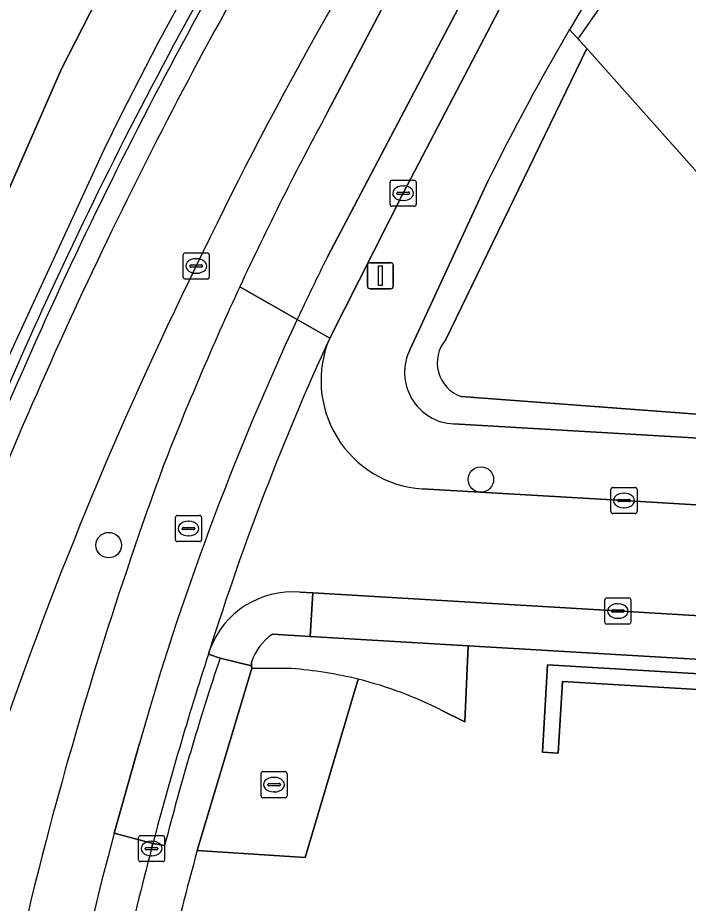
# Model space of a CAD drawing. Extents: x 159262 to 160143, y 383399 to 384319.
# Drawn here: x 159283.03 to 159308.73, y 384142.33 to 384176.29 of the extents above; entities that cross this region are included whole.
import ezdxf

# ---------------------------------------------------------------- set-up
doc = ezdxf.new("R2010")
doc.units = 0
for name, color, linetype in [('IMGEO_Berm_groen', 7, 'Continuous'), ('IMGEO_Berm_open', 7, 'Continuous'), ('IMGEO_Boom', 7, 'Continuous'), ('IMGEO_Erf', 7, 'Continuous'), ('IMGEO_Groenvoorziening', 7, 'Continuous'), ('IMGEO_Haag', 7, 'Continuous'), ('IMGEO_Hek', 7, 'Continuous'), ('IMGEO_Kolk', 7, 'Continuous'), ('IMGEO_Lichtmast', 7, 'Continuous'), ('IMGEO_Lijnafwatering', 7, 'Continuous'), ('IMGEO_Muur', 7, 'Continuous'), ('IMGEO_Rijbaan_lokaal_gesloten', 7, 'Continuous'), ('IMGEO_Rijbaan_lokaal_open', 7, 'Continuous'), ('IMGEO_Rijbaan_regionaal_gesloten', 7, 'Continuous'), ('IMGEO_Rioolput', 7, 'Continuous'), ('IMGEO_Voetpad_open', 7, 'Continuous')]:
    doc.layers.add(name, color=color, linetype=linetype)

msp = doc.modelspace()

# ---------------------------------------------------------------- linework, layer by layer
at = {"layer": 'IMGEO_Berm_groen'}
msp.add_lwpolyline([(159294.901, 384172.665), (159298.623, 384179.749), (159300.911, 384183.962), (159302.421, 384186.742)], dxfattribs=at)
for centre, radius, start, end in [((159429.771, 384099.975), 155.029, 147.26129, 154.47777), ((159399.627, 384115.855), 119.142, 151.52169, 155.12229), ((159428.969, 384098.465), 154.966, 153.84619, 161.43457), ((159400.686, 384115.386), 120.3, 155.13215, 158.69781), ((159437.944, 384104.492), 159.007, 159.91777, 165.34147), ((159427.827, 384107.491), 148.461, 165.47307, 180.11689)]:
    msp.add_arc(centre, radius, start, end, dxfattribs=at)
at = {"layer": 'IMGEO_Berm_open'}
for centre, radius, start, end in [((159441.865, 384093.193), 173.228, 149.34189, 158.88016), ((159447.785, 384090.115), 179.039, 149.48137, 158.30231)]:
    msp.add_arc(centre, radius, start, end, dxfattribs=at)
at = {"layer": 'IMGEO_Boom'}
for centre in [(159300.781, 384158.58), (159286.516, 384156.065)]:
    msp.add_circle(centre, 0.489, dxfattribs=at)
at = {"layer": 'IMGEO_Erf'}
for points in [[(159391.729, 384169.721), (159389.959, 384176.181), (159373.663, 384168.554), (159364.6, 384163.808), (159356.329, 384159.676), (159353.897, 384158.667), (159341.827, 384151.535), (159341.761, 384151.664), (159339.579, 384150.379), (159338.833, 384149.94), (159334.75, 384150.183), (159316.595, 384151.248), (159300.298, 384152.206), (159300.17, 384149.285), (159299.315, 384149.708)], [(159304.18, 384175.838), (159304.843, 384175.117), (159318.615, 384159.634), (159328.547, 384158.976)], [(159296.082, 384150.92), (159294.045, 384144.078), (159289.91, 384144.352)]]:
    msp.add_lwpolyline(points, dxfattribs=at)
msp.add_lwpolyline([(159303.738, 384148.088), (159303.139, 384148.125), (159303.341, 384151.47), (159335.253, 384149.581), (159338.675, 384149.507), (159355.264, 384158.429), (159377.708, 384169.495), (159389.563, 384175.262), (159389.825, 384174.722), (159377.972, 384168.956), (159355.539, 384157.896), (159338.82, 384148.904), (159335.229, 384148.981), (159303.904, 384150.836)], close=True, dxfattribs=at)
for centre, radius, start, end in [((159388.974, 384126.1), 98.305, 148.7904, 149.60535), ((159292.442, 384136.294), 15.072, 62.8729, 76.0267), ((159406.164, 384112.394), 120.567, 164.62912, 168.95403)]:
    msp.add_arc(centre, radius, start, end, dxfattribs=at)
at = {"layer": 'IMGEO_Groenvoorziening'}
for points in [[(159304.843, 384175.117), (159304.18, 384175.838)], [(159299.432, 384163.949), (159304.843, 384175.117)], [(159300.029, 384161.76), (159317.256, 384160.473), (159317.236, 384159.697), (159318.615, 384159.634), (159304.843, 384175.117), (159299.432, 384163.949)], [(159301.059, 384170.046), (159298.071, 384163.576)], [(159299.738, 384160.713), (159309.354, 384160.153), (159317.207, 384159.698), (159317.236, 384159.697), (159317.256, 384160.473), (159300.029, 384161.76)]]:
    msp.add_lwpolyline(points, dxfattribs=at)
msp.add_lwpolyline([(159303.738, 384148.088), (159303.904, 384150.836), (159335.229, 384148.981), (159338.82, 384148.904), (159355.539, 384157.896), (159377.972, 384168.956), (159389.825, 384174.722), (159389.563, 384175.262), (159377.708, 384169.495), (159355.264, 384158.429), (159338.675, 384149.507), (159335.253, 384149.581), (159303.341, 384151.47), (159303.139, 384148.125)], close=True, dxfattribs=at)
for centre, radius, start, end in [((159384.036, 384129.071), 92.542, 149.64497, 153.71931), ((159300.486, 384163.061), 1.378, 139.8692, 250.641), ((159300.486, 384163.061), 1.378, 139.8692, 250.641), ((159299.831, 384162.684), 1.973, 153.1268, 267.2939)]:
    msp.add_arc(centre, radius, start, end, dxfattribs=at)
at = {"layer": 'IMGEO_Haag'}
for points in [[(159304.843, 384175.117), (159304.18, 384175.838)], [(159299.432, 384163.949), (159304.843, 384175.117)], [(159301.059, 384170.046), (159298.071, 384163.576)], [(159299.738, 384160.713), (159309.354, 384160.153), (159317.207, 384159.698), (159317.236, 384159.697), (159317.256, 384160.473), (159300.029, 384161.76)]]:
    msp.add_lwpolyline(points, dxfattribs=at)
msp.add_lwpolyline([(159303.738, 384148.088), (159303.904, 384150.836), (159335.229, 384148.981), (159338.82, 384148.904), (159355.539, 384157.896), (159377.972, 384168.956), (159389.825, 384174.722), (159389.563, 384175.262), (159377.708, 384169.495), (159355.264, 384158.429), (159338.675, 384149.507), (159335.253, 384149.581), (159303.341, 384151.47), (159303.139, 384148.125)], close=True, dxfattribs=at)
for centre, radius, start, end in [((159384.036, 384129.071), 92.542, 149.64497, 153.71931), ((159300.486, 384163.061), 1.378, 139.8692, 250.641), ((159299.831, 384162.684), 1.973, 153.1268, 267.2939)]:
    msp.add_arc(centre, radius, start, end, dxfattribs=at)
at = {"layer": 'IMGEO_Hek'}
for points in [[(159304.512, 384175.489), (159308.699, 384181.492)], [(159304.843, 384175.117), (159304.512, 384175.489)], [(159318.615, 384159.634), (159304.843, 384175.117)]]:
    msp.add_lwpolyline(points, dxfattribs=at)
at = {"layer": 'IMGEO_Kolk'}
for p, q in [((159297.3, 384169.136), (159297.3, 384169.988)), ((159297.375, 384170.062), (159298.227, 384170.062)), ((159298.301, 384169.988), (159298.301, 384169.136)), ((159297.788, 384169.842), (159297.813, 384169.842)), ((159297.559, 384169.556), (159297.559, 384169.568)), ((159297.997, 384169.519), (159297.599, 384169.519)), ((159297.602, 384169.605), (159298, 384169.605)), ((159297.811, 384169.282), (159297.786, 384169.282)), ((159298.043, 384169.568), (159298.043, 384169.556)), ((159298.227, 384169.062), (159297.375, 384169.062)), ((159289.445, 384167.271), (159290.297, 384167.271)), ((159289.37, 384166.345), (159289.37, 384167.197)), ((159289.858, 384167.051), (159289.883, 384167.051)), ((159290.371, 384167.197), (159290.371, 384166.345)), ((159289.629, 384166.765), (159289.629, 384166.777)), ((159290.067, 384166.728), (159289.669, 384166.728)), ((159289.672, 384166.814), (159290.07, 384166.814)), ((159290.113, 384166.777), (159290.113, 384166.765)), ((159290.297, 384166.271), (159289.445, 384166.271)), ((159289.881, 384166.491), (159289.856, 384166.491)), ((159305.766, 384157.349), (159305.766, 384158.201)), ((159305.841, 384158.275), (159306.693, 384158.275)), ((159306.767, 384158.201), (159306.767, 384157.349)), ((159306.025, 384157.769), (159306.025, 384157.781)), ((159306.463, 384157.732), (159306.065, 384157.732)), ((159306.068, 384157.818), (159306.466, 384157.818)), ((159306.254, 384158.055), (159306.279, 384158.055)), ((159306.509, 384157.781), (159306.509, 384157.769)), ((159306.277, 384157.495), (159306.252, 384157.495)), ((159306.693, 384157.275), (159305.841, 384157.275)), ((159305.606, 384154.036), (159306.458, 384154.036)), ((159305.531, 384153.11), (159305.531, 384153.962)), ((159306.019, 384153.816), (159306.044, 384153.816)), ((159306.532, 384153.962), (159306.532, 384153.11)), ((159305.79, 384153.53), (159305.79, 384153.542)), ((159306.228, 384153.493), (159305.83, 384153.493)), ((159305.833, 384153.579), (159306.231, 384153.579)), ((159306.274, 384153.542), (159306.274, 384153.53)), ((159306.458, 384153.036), (159305.606, 384153.036)), ((159306.042, 384153.256), (159306.017, 384153.256)), ((159287.656, 384143.998), (159287.656, 384144.85)), ((159287.731, 384144.924), (159288.583, 384144.924)), ((159288.657, 384144.85), (159288.657, 384143.998)), ((159288.144, 384144.704), (159288.169, 384144.704)), ((159287.915, 384144.418), (159287.915, 384144.43)), ((159288.353, 384144.381), (159287.955, 384144.381)), ((159287.958, 384144.467), (159288.356, 384144.467)), ((159288.167, 384144.144), (159288.142, 384144.144)), ((159288.399, 384144.43), (159288.399, 384144.418)), ((159288.583, 384143.924), (159287.731, 384143.924))]:
    msp.add_line(p, q, dxfattribs=at)
for points in [[(159297.3, 384169.136), (159297.3, 384169.988)], [(159297.375, 384170.062), (159298.227, 384170.062)], [(159298.301, 384169.988), (159298.301, 384169.136)], [(159298.227, 384169.062), (159297.375, 384169.062)], [(159289.445, 384167.271), (159290.297, 384167.271)], [(159289.37, 384166.345), (159289.37, 384167.197)], [(159290.371, 384167.197), (159290.371, 384166.345)], [(159290.297, 384166.271), (159289.445, 384166.271)], [(159305.766, 384157.349), (159305.766, 384158.201)], [(159305.841, 384158.275), (159306.693, 384158.275)], [(159306.767, 384158.201), (159306.767, 384157.349)], [(159306.693, 384157.275), (159305.841, 384157.275)], [(159305.606, 384154.036), (159306.458, 384154.036)], [(159305.531, 384153.11), (159305.531, 384153.962)], [(159306.532, 384153.962), (159306.532, 384153.11)], [(159306.458, 384153.036), (159305.606, 384153.036)], [(159287.656, 384143.998), (159287.656, 384144.85)], [(159287.731, 384144.924), (159288.583, 384144.924)], [(159288.657, 384144.85), (159288.657, 384143.998)], [(159288.583, 384143.924), (159287.731, 384143.924)]]:
    msp.add_lwpolyline(points, dxfattribs=at)
for centre, radius, start, end in [((159297.377, 384169.986), 0.0765, 91.552, 178.448), ((159297.377, 384169.986), 0.0765, 91.552, 178.448), ((159298.225, 384169.986), 0.0765, 1.552, 88.448), ((159298.225, 384169.986), 0.0765, 1.552, 88.448), ((159297.599, 384169.565), 0.0403, 85.8775, 175.7526), ((159297.596, 384169.555), 0.0366, 178.938, 274.7102), ((159298, 384169.562), 0.043, 264.8664, 352.4533), ((159298.004, 384169.567), 0.0386, 1.7309, 96.639), ((159297.377, 384169.138), 0.0765, 181.552, 268.448), ((159297.377, 384169.138), 0.0765, 181.552, 268.448), ((159298.225, 384169.138), 0.0765, 271.552, 358.448), ((159298.225, 384169.138), 0.0765, 271.552, 358.448), ((159289.447, 384167.195), 0.0765, 91.552, 178.448), ((159289.447, 384167.195), 0.0765, 91.552, 178.448), ((159290.295, 384167.195), 0.0765, 1.552, 88.448), ((159290.295, 384167.195), 0.0765, 1.552, 88.448), ((159289.669, 384166.774), 0.0403, 85.8775, 175.7526), ((159289.666, 384166.764), 0.0366, 178.938, 274.7102), ((159290.07, 384166.771), 0.043, 264.8664, 352.4533), ((159290.074, 384166.776), 0.0386, 1.7309, 96.639), ((159289.447, 384166.347), 0.0765, 181.552, 268.448), ((159289.447, 384166.347), 0.0765, 181.552, 268.448), ((159290.295, 384166.347), 0.0765, 271.552, 358.448), ((159290.295, 384166.347), 0.0765, 271.552, 358.448), ((159305.843, 384158.199), 0.0765, 91.552, 178.448), ((159305.843, 384158.199), 0.0765, 91.552, 178.448), ((159306.691, 384158.199), 0.0765, 1.552, 88.448), ((159306.691, 384158.199), 0.0765, 1.552, 88.448), ((159306.065, 384157.778), 0.0403, 85.8775, 175.7526), ((159306.062, 384157.768), 0.0366, 178.938, 274.7102), ((159306.466, 384157.775), 0.043, 264.8664, 352.4533), ((159306.47, 384157.78), 0.0386, 1.7309, 96.639), ((159305.843, 384157.351), 0.0765, 181.552, 268.448), ((159305.843, 384157.351), 0.0765, 181.552, 268.448), ((159306.691, 384157.351), 0.0765, 271.552, 358.448), ((159306.691, 384157.351), 0.0765, 271.552, 358.448), ((159305.608, 384153.96), 0.0765, 91.552, 178.448), ((159305.608, 384153.96), 0.0765, 91.552, 178.448), ((159306.456, 384153.96), 0.0765, 1.552, 88.448), ((159306.456, 384153.96), 0.0765, 1.552, 88.448), ((159305.83, 384153.539), 0.0403, 85.8775, 175.7526), ((159305.827, 384153.529), 0.0366, 178.938, 274.7102), ((159306.231, 384153.536), 0.043, 264.8664, 352.4533), ((159306.235, 384153.541), 0.0386, 1.7309, 96.639), ((159305.608, 384153.112), 0.0765, 181.552, 268.448), ((159305.608, 384153.112), 0.0765, 181.552, 268.448), ((159306.456, 384153.112), 0.0765, 271.552, 358.448), ((159306.456, 384153.112), 0.0765, 271.552, 358.448), ((159287.733, 384144.848), 0.0765, 91.552, 178.448), ((159287.733, 384144.848), 0.0765, 91.552, 178.448), ((159288.581, 384144.848), 0.0765, 1.552, 88.448), ((159288.581, 384144.848), 0.0765, 1.552, 88.448), ((159287.955, 384144.427), 0.0403, 85.8775, 175.7526), ((159287.952, 384144.417), 0.0366, 178.938, 274.7102), ((159288.356, 384144.424), 0.043, 264.8664, 352.4533), ((159288.36, 384144.429), 0.0386, 1.7309, 96.639), ((159287.733, 384144), 0.0765, 181.552, 268.448), ((159287.733, 384144), 0.0765, 181.552, 268.448), ((159288.581, 384144), 0.0765, 271.552, 358.448), ((159288.581, 384144), 0.0765, 271.552, 358.448)]:
    msp.add_arc(centre, radius, start, end, dxfattribs=at)
for centre, major_axis, ratio, start_param, end_param in [((159297.787, 384169.562), (-0.387, 0.002), 0.722429, 4.712389, 7.853982), ((159297.812, 384169.562), (-0.39, 0.002), 0.717154, 1.570796, 4.712389), ((159289.857, 384166.771), (-0.387, 0.002), 0.722429, 4.712389, 7.853982), ((159289.882, 384166.771), (-0.39, 0.002), 0.717154, 1.570796, 4.712389), ((159306.253, 384157.775), (-0.387, 0.002), 0.722429, 4.712389, 7.853982), ((159306.278, 384157.775), (-0.39, 0.002), 0.717154, 1.570796, 4.712389), ((159306.018, 384153.536), (-0.387, 0.002), 0.722429, 4.712389, 7.853982), ((159306.043, 384153.536), (-0.39, 0.002), 0.717154, 1.570796, 4.712389), ((159288.143, 384144.424), (-0.387, 0.002), 0.722429, 4.712389, 7.853982), ((159288.168, 384144.424), (-0.39, 0.002), 0.717154, 1.570796, 4.712389)]:
    msp.add_ellipse(centre, major_axis=major_axis, ratio=ratio, start_param=start_param, end_param=end_param, dxfattribs=at)
at = {"layer": 'IMGEO_Lichtmast'}
for p, q in [((159296.432, 384165.997), (159296.432, 384166.797)), ((159296.432, 384166.797), (159296.432, 384165.997)), ((159296.532, 384166.897), (159297.322, 384166.897)), ((159297.322, 384166.897), (159296.532, 384166.897)), ((159297.422, 384166.797), (159297.422, 384165.997)), ((159297.422, 384165.997), (159297.422, 384166.797)), ((159297.322, 384165.897), (159296.532, 384165.897)), ((159296.532, 384165.897), (159297.322, 384165.897))]:
    msp.add_line(p, q, dxfattribs=at)
msp.add_lwpolyline([(159296.852, 384166.772), (159297.002, 384166.772), (159297.002, 384166.022), (159296.852, 384166.022), (159296.852, 384166.772)], dxfattribs=at)
for centre, start, end in [((159296.532, 384166.797), 90, 180), ((159296.532, 384166.797), 90, 180), ((159297.322, 384166.797), 0, 90), ((159297.322, 384166.797), 360, 90), ((159296.532, 384165.997), 180, 270), ((159296.532, 384165.997), 180, 270), ((159297.322, 384165.997), 270, 0), ((159297.322, 384165.997), 270, 0)]:
    msp.add_arc(centre, 0.1, start, end, dxfattribs=at)
at = {"layer": 'IMGEO_Lijnafwatering'}
for points in [[(159293.365, 384183.792), (159291.701, 384181.227), (159289.856, 384178.005), (159288.416, 384175.344), (159286.972, 384172.53), (159286.342, 384171.248)], [(159286.342, 384171.248), (159282.568, 384163.064), (159278.209, 384152.968)]]:
    msp.add_lwpolyline(points, dxfattribs=at)
at = {"layer": 'IMGEO_Muur'}
for centre, radius, start, end in [((159441.332, 384093.295), 172.97, 149.33474, 158.88731), ((159441.865, 384093.193), 173.228, 149.34189, 158.88016)]:
    msp.add_arc(centre, radius, start, end, dxfattribs=at)
at = {"layer": 'IMGEO_Rijbaan_lokaal_gesloten'}
for points in [[(159303.9, 384184.246), (159294.899, 384167.121)], [(159293.741, 384164.719), (159294.985, 384164.008), (159297.8, 384169.562), (159302.075, 384177.748)], [(159294.985, 384164.008), (159293.741, 384164.719)], [(159290.341, 384151.887), (159290.391, 384152.065)], [(159287.683, 384148.417), (159286.725, 384145.018), (159288.208, 384144.62)], [(159288.156, 384144.425), (159288.208, 384144.62), (159286.725, 384145.018)]]:
    msp.add_lwpolyline(points, dxfattribs=at)
for centre, radius, start, end in [((159388.408, 384120.56), 104.46, 153.53005, 154.99268), ((159391.114, 384119.258), 107.463, 154.97309, 164.25569), ((159388.46, 384121.197), 102.812, 155.3924, 162.52808), ((159417.169, 384110.714), 133.344, 162.01471, 165.2694), ((159423.048, 384108.462), 141.139, 164.98893, 177.03242), ((159425.213, 384108.568), 141.67, 165.33887, 168.94726)]:
    msp.add_arc(centre, radius, start, end, dxfattribs=at)
at = {"layer": 'IMGEO_Rijbaan_lokaal_open'}
for points in [[(159302.421, 384186.742), (159300.911, 384183.962), (159298.623, 384179.749), (159294.901, 384172.665)], [(159294.899, 384167.121), (159303.9, 384184.246)], [(159293.741, 384164.719), (159291.54, 384165.976)], [(159291.54, 384165.976), (159293.741, 384164.719)], [(159334.739, 384156.153), (159329.46, 384156.425), (159328.418, 384156.484), (159322.2, 384156.823), (159306.267, 384157.774), (159298.53, 384158.218)], [(159293.845, 384154.257), (159294.339, 384154.228), (159322.523, 384152.565), (159328.837, 384152.198), (159335.279, 384152.172)], [(159286.725, 384145.018), (159287.683, 384148.417)]]:
    msp.add_lwpolyline(points, dxfattribs=at)
for centre, radius, start, end in [((159399.627, 384115.855), 119.142, 151.52169, 155.12229), ((159388.408, 384120.56), 104.46, 153.53005, 154.99268), ((159400.686, 384115.386), 120.3, 155.13215, 158.69781), ((159391.114, 384119.258), 107.463, 154.97309, 164.25569), ((159388.46, 384121.197), 102.812, 155.3924, 162.52808), ((159298.822, 384162.377), 4.169, 156.9653, 265.9899), ((159437.944, 384104.492), 159.007, 159.91777, 165.34147), ((159293.56, 384150.889), 3.38, 85.1621, 159.6385), ((159423.048, 384108.462), 141.139, 164.98893, 177.03242), ((159427.827, 384107.491), 148.461, 165.47307, 180.11689)]:
    msp.add_arc(centre, radius, start, end, dxfattribs=at)
at = {"layer": 'IMGEO_Rijbaan_regionaal_gesloten'}
for points in [[(159272.41, 384139.83), (159275.639, 384152.115), (159279.125, 384161.573), (159284.708, 384174.33), (159290.18, 384185.037), (159296.673, 384195.241), (159303.494, 384203.99), (159314.075, 384215.561), (159324.375, 384224.349), (159337.861, 384233.763), (159344.188, 384237.881), (159349.775, 384241.197), (159359.142, 384246.764), (159358.087, 384248.64), (159326.921, 384229.989), (159293.057, 384195.635), (159291.526, 384193.446), (159285.796, 384183.593), (159283.483, 384179.194), (159280.211, 384172.631)], [(159348.417, 384236.517), (159360.8, 384243.819), (159359.142, 384246.764), (159349.775, 384241.197), (159344.188, 384237.881), (159337.861, 384233.763), (159324.375, 384224.349), (159314.075, 384215.561), (159303.494, 384203.99), (159296.673, 384195.241), (159290.18, 384185.037), (159284.708, 384174.33), (159279.125, 384161.573), (159275.639, 384152.115), (159272.41, 384139.83), (159270.512, 384129.935), (159269.455, 384121.477), (159268.741, 384109.268), (159268.949, 384097.91), (159270.771, 384065.944), (159271.874, 384037.989), (159272.497, 384029.26), (159272.525, 384029.091), (159269.932, 384092.762)]]:
    msp.add_lwpolyline(points, dxfattribs=at)
for centre, radius, start, end in [((159429.771, 384099.975), 155.029, 147.26129, 154.47777), ((159441.332, 384093.295), 172.97, 149.33474, 158.88731), ((159447.785, 384090.115), 179.039, 149.48137, 158.30231), ((159428.969, 384098.465), 154.966, 153.84619, 161.43457)]:
    msp.add_arc(centre, radius, start, end, dxfattribs=at)
at = {"layer": 'IMGEO_Rioolput'}
for p, q in [((159289.072, 384156.274), (159289.072, 384157.126)), ((159289.147, 384157.2), (159289.999, 384157.2)), ((159290.073, 384157.126), (159290.073, 384156.274)), ((159289.374, 384156.743), (159289.772, 384156.743)), ((159289.56, 384156.98), (159289.585, 384156.98)), ((159289.331, 384156.694), (159289.331, 384156.706)), ((159289.769, 384156.657), (159289.371, 384156.657)), ((159289.583, 384156.42), (159289.558, 384156.42)), ((159289.815, 384156.706), (159289.815, 384156.694)), ((159289.999, 384156.2), (159289.147, 384156.2)), ((159292.353, 384146.451), (159292.353, 384147.303)), ((159292.428, 384147.377), (159293.28, 384147.377)), ((159293.354, 384147.303), (159293.354, 384146.451)), ((159292.612, 384146.871), (159292.612, 384146.883)), ((159292.655, 384146.92), (159293.053, 384146.92)), ((159292.841, 384147.157), (159292.866, 384147.157)), ((159293.096, 384146.883), (159293.096, 384146.871)), ((159293.05, 384146.834), (159292.652, 384146.834)), ((159292.864, 384146.597), (159292.839, 384146.597)), ((159293.28, 384146.377), (159292.428, 384146.377))]:
    msp.add_line(p, q, dxfattribs=at)
for points in [[(159289.072, 384156.274), (159289.072, 384157.126)], [(159289.147, 384157.2), (159289.999, 384157.2)], [(159290.073, 384157.126), (159290.073, 384156.274)], [(159289.999, 384156.2), (159289.147, 384156.2)], [(159292.353, 384146.451), (159292.353, 384147.303)], [(159292.428, 384147.377), (159293.28, 384147.377)], [(159293.354, 384147.303), (159293.354, 384146.451)], [(159293.28, 384146.377), (159292.428, 384146.377)]]:
    msp.add_lwpolyline(points, dxfattribs=at)
for centre, radius, start, end in [((159289.149, 384157.124), 0.0765, 91.552, 178.448), ((159289.149, 384157.124), 0.0765, 91.552, 178.448), ((159289.997, 384157.124), 0.0765, 1.552, 88.448), ((159289.997, 384157.124), 0.0765, 1.552, 88.448), ((159289.371, 384156.703), 0.0403, 85.8775, 175.7526), ((159289.776, 384156.705), 0.0386, 1.7309, 96.639), ((159289.368, 384156.693), 0.0366, 178.938, 274.7102), ((159289.772, 384156.7), 0.043, 264.8664, 352.4533), ((159289.149, 384156.276), 0.0765, 181.552, 268.448), ((159289.149, 384156.276), 0.0765, 181.552, 268.448), ((159289.997, 384156.276), 0.0765, 271.552, 358.448), ((159289.997, 384156.276), 0.0765, 271.552, 358.448), ((159292.43, 384147.301), 0.0765, 91.552, 178.448), ((159292.43, 384147.301), 0.0765, 91.552, 178.448), ((159293.278, 384147.301), 0.0765, 1.552, 88.448), ((159293.278, 384147.301), 0.0765, 1.552, 88.448), ((159292.652, 384146.88), 0.0403, 85.8775, 175.7526), ((159292.649, 384146.87), 0.0366, 178.938, 274.7102), ((159293.053, 384146.877), 0.043, 264.8664, 352.4533), ((159293.057, 384146.882), 0.0386, 1.7309, 96.639), ((159292.43, 384146.453), 0.0765, 181.552, 268.448), ((159292.43, 384146.453), 0.0765, 181.552, 268.448), ((159293.278, 384146.453), 0.0765, 271.552, 358.448), ((159293.278, 384146.453), 0.0765, 271.552, 358.448)]:
    msp.add_arc(centre, radius, start, end, dxfattribs=at)
for centre, major_axis, ratio, start_param, end_param in [((159289.559, 384156.7), (-0.387, 0.002), 0.722429, 4.712389, 7.853982), ((159289.584, 384156.7), (-0.39, 0.002), 0.717154, 1.570796, 4.712389), ((159292.84, 384146.877), (-0.387, 0.002), 0.722429, 4.712389, 7.853982), ((159292.865, 384146.877), (-0.39, 0.002), 0.717154, 1.570796, 4.712389)]:
    msp.add_ellipse(centre, major_axis=major_axis, ratio=ratio, start_param=start_param, end_param=end_param, dxfattribs=at)
at = {"layer": 'IMGEO_Voetpad_open'}
for points in [[(159306.479, 384185.835), (159306.388, 384185.692), (159305.13, 384183.421), (159304.435, 384182.165), (159304.238, 384181.797), (159302.075, 384177.748), (159297.8, 384169.562), (159294.985, 384164.008)], [(159298.071, 384163.576), (159301.059, 384170.046)], [(159328.547, 384158.976), (159318.615, 384159.634), (159317.236, 384159.697), (159317.207, 384159.698), (159309.354, 384160.153), (159299.738, 384160.713)], [(159298.53, 384158.218), (159306.267, 384157.774), (159322.2, 384156.823), (159328.418, 384156.484), (159329.46, 384156.425), (159329.484, 384156.924), (159334.763, 384156.651), (159334.739, 384156.153)], [(159292.795, 384152.647), (159294.235, 384152.562), (159294.339, 384154.228)], [(159294.339, 384154.228), (159293.845, 384154.257)], [(159300.298, 384152.206), (159294.235, 384152.562), (159292.795, 384152.647)], [(159290.391, 384152.065), (159290.341, 384151.887), (159290.783, 384151.724), (159291.982, 384151.43), (159291.984, 384151.571)], [(159299.315, 384149.708), (159300.17, 384149.285), (159300.298, 384152.206)], [(159289.91, 384144.352), (159291.999, 384151.343), (159291.982, 384151.43), (159290.783, 384151.724)], [(159290.783, 384151.724), (159290.341, 384151.887)], [(159293.514, 384151.328), (159291.999, 384151.343), (159289.91, 384144.352), (159294.045, 384144.078), (159296.082, 384150.92)], [(159291.984, 384151.571), (159291.982, 384151.43), (159291.999, 384151.343), (159293.514, 384151.328)], [(159288.659, 384144.542), (159288.208, 384144.62), (159288.156, 384144.425)], [(159288.208, 384144.62), (159288.659, 384144.542)]]:
    msp.add_lwpolyline(points, dxfattribs=at)
msp.add_lwpolyline([(159336.056, 384151.998), (159335.279, 384152.172), (159328.837, 384152.198), (159322.523, 384152.565), (159294.339, 384154.228), (159294.235, 384152.562), (159300.298, 384152.206), (159316.595, 384151.248), (159334.75, 384150.183), (159338.833, 384149.94), (159339.579, 384150.379), (159337.902, 384151.142), (159337.79, 384151.201)], close=True, dxfattribs=at)
for centre, radius, start, end in [((159388.974, 384126.1), 98.305, 148.7904, 149.60535), ((159384.036, 384129.071), 92.542, 149.64497, 153.71931), ((159298.822, 384162.377), 4.169, 156.9653, 265.9899), ((159299.831, 384162.684), 1.973, 153.1268, 267.2939), ((159293.56, 384150.889), 3.38, 85.1621, 159.6385), ((159293.966, 384150.921), 2.086, 124.1495, 161.8385), ((159293.966, 384150.921), 2.086, 124.1495, 161.8385), ((159417.169, 384110.714), 133.344, 162.01471, 165.2694), ((159388.976, 384118.779), 103.572, 161.45294, 165.59702), ((159388.976, 384118.779), 103.572, 161.45294, 165.59702), ((159292.423, 384136.175), 15.192, 76.0633, 85.8815), ((159292.423, 384136.175), 15.192, 76.0633, 85.8815), ((159292.442, 384136.294), 15.072, 62.8729, 76.0267), ((159425.213, 384108.568), 141.67, 165.33887, 168.94726), ((159406.164, 384112.394), 120.567, 164.62912, 168.95403)]:
    msp.add_arc(centre, radius, start, end, dxfattribs=at)

doc.saveas('drawing.dxf')
